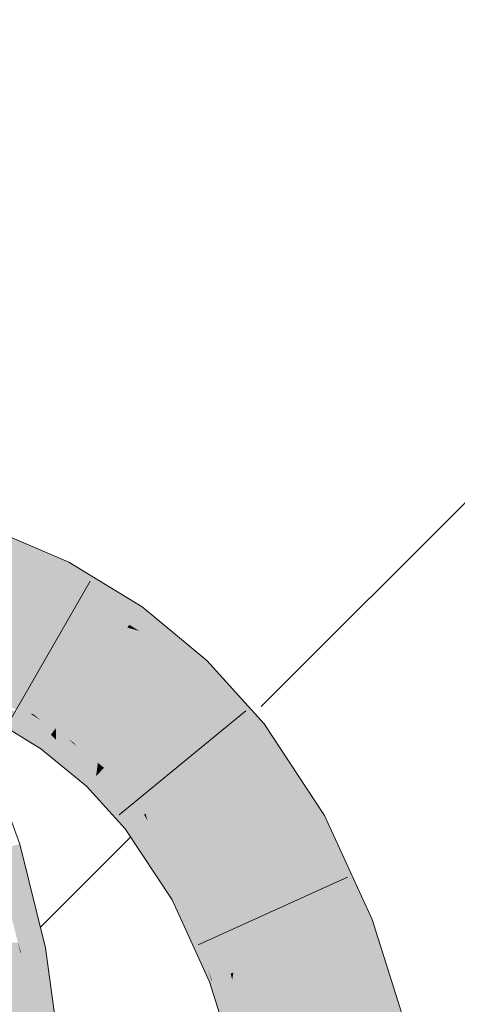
# Model space of a CAD drawing. Extents: x -620 to 300, y 62 to 1107.
# Tile 263 of 288: x 188.912 to 189.54, y 928.335 to 929.748. Entities that reach past the tile are written whole.
import ezdxf

# ---------------------------------------------------------------- set-up
doc = ezdxf.new("R2010")
doc.units = 0
doc.layers.get('0').update_dxf_attribs({"lineweight": 35})
for name, color, linetype, lineweight, true_color in [('E_Detail_Wandschraffur', 7, 'Continuous', 5, 0xc0c0c0), ('E_Leerrohr 25-A06G9G0X8I', 7, 'Continuous', 9, 0xff8000), ('E_Leerrohr 25-Shading', 7, 'Continuous', 9, 0xff8000)]:
    doc.layers.add(name, color=color, linetype=linetype, lineweight=lineweight, true_color=true_color)

# ---------------------------------------------------------------- blocks, each defined once
blk = doc.blocks.new('Shading-A06G9FMN8I', base_point=(255.3952, 758.4784))
at = {"layer": 'E_Leerrohr 25-Shading', "color": 43, "true_color": 0xd7ab7f}
for points in [[(188.9773, 928.9716), (188.8709, 929.0172), (188.8637, 928.9989)], [(188.8574, 928.9832), (188.9773, 928.9716), (188.8637, 928.9989)], [(188.9773, 928.9716), (188.8574, 928.9832), (188.9675, 928.9404), (188.9445, 928.9459)], [(188.9773, 928.9716), (188.9675, 928.9404), (188.9824, 928.9694)], [(189.0801, 928.895), (189.0875, 928.9055), (188.9675, 928.9404), (188.9824, 928.9694)], [(188.9445, 928.9459), (188.9657, 928.9368), (188.9675, 928.9404)], [(188.9675, 928.9404), (188.9657, 928.9368), (189.0691, 928.8795), (189.0421, 928.8904)], [(188.9675, 928.9404), (189.0691, 928.8795), (189.0801, 928.895)], [(189.152, 928.8519), (189.0875, 928.9055), (189.0801, 928.895)], [(189.0421, 928.8904), (189.0663, 928.8756), (189.0691, 928.8795)], [(189.0801, 928.895), (189.0691, 928.8795), (189.152, 928.8519), (189.0836, 928.8708)], [(189.0691, 928.8795), (189.0663, 928.8756), (189.0836, 928.8708)], [(189.0836, 928.8708), (189.0663, 928.8756), (189.1711, 928.8186), (189.1551, 928.8019)], [(189.152, 928.8519), (189.0836, 928.8708), (189.1805, 928.8284), (189.1711, 928.8186)], [(189.2447, 928.7572), (189.1805, 928.8284), (189.1711, 928.8186)], [(189.1551, 928.8019), (189.2447, 928.7572), (189.1711, 928.8186)], [(189.1551, 928.8019), (189.2334, 928.7154), (189.2447, 928.7572), (189.2626, 928.7375)], [(188.9173, 928.7537), (188.9274, 928.752), (188.8838, 928.7768), (188.8851, 928.7795)], [(188.9274, 928.752), (188.9314, 928.7513), (188.8851, 928.7795)], [(188.8838, 928.7768), (188.8825, 928.7744), (188.9173, 928.7537), (188.9098, 928.7551)], [(188.8685, 928.7469), (188.9425, 928.7018), (188.8757, 928.7609), (188.9445, 928.7047)], [(188.9098, 928.7551), (188.8757, 928.7609), (188.9567, 928.7218), (188.9445, 928.7047)], [(188.9173, 928.7537), (188.9098, 928.7551), (188.959, 928.725), (188.9567, 928.7218)], [(188.959, 928.725), (188.9274, 928.752), (188.9173, 928.7537)], [(188.959, 928.725), (188.9607, 928.7274), (188.9274, 928.752), (188.9427, 928.7421)], [(188.9427, 928.7421), (188.9314, 928.7513), (188.9274, 928.752)], [(188.9314, 928.7513), (188.9427, 928.7421), (188.9637, 928.7316), (188.9622, 928.7294)], [(188.9427, 928.7421), (188.9607, 928.7274), (188.9622, 928.7294)], [(189.3173, 928.588), (189.3493, 928.6057), (189.2334, 928.7154), (189.2626, 928.7375)], [(188.9567, 928.7218), (188.9445, 928.7047), (188.9639, 928.7146), (188.9641, 928.6838)], [(188.959, 928.725), (188.9567, 928.7218), (188.9638, 928.7203), (188.9639, 928.7146)], [(188.9638, 928.724), (188.9607, 928.7274), (188.9638, 928.7203), (188.959, 928.725)], [(188.9607, 928.7274), (188.9638, 928.724), (188.9622, 928.7294), (188.9638, 928.7279)], [(188.9638, 928.7279), (188.9637, 928.7316), (188.9622, 928.7294)], [(188.9637, 928.7316), (188.9638, 928.7279), (188.982, 928.7155)], [(188.9637, 928.7316), (188.982, 928.7155), (188.9883, 928.7112)], [(189.0215, 928.6624), (189.0229, 928.6727), (188.9638, 928.724), (188.9638, 928.7279)], [(188.982, 928.7155), (188.9638, 928.7279), (189.0231, 928.6743), (189.0229, 928.6727)], [(189.006, 928.6789), (188.9638, 928.724), (188.9638, 928.7203)], [(189.0187, 928.6594), (189.0215, 928.6624), (188.9638, 928.7203), (189.006, 928.6789)], [(189.0187, 928.6594), (188.9638, 928.7203), (188.9639, 928.7146)], [(188.9639, 928.7146), (188.9641, 928.6838), (189.0187, 928.6594), (189.0076, 928.6478)], [(188.982, 928.7155), (189.0231, 928.6743), (188.9954, 928.7037)], [(188.9883, 928.7112), (188.982, 928.7155), (188.9954, 928.7037)], [(188.9883, 928.7112), (188.9954, 928.7037), (189.024, 928.6816), (189.0237, 928.6788)], [(188.9425, 928.7018), (188.9641, 928.6838), (188.9445, 928.7047)], [(188.9954, 928.7037), (189.0231, 928.6743), (189.0237, 928.6788)], [(189.0231, 928.6743), (189.0279, 928.6691), (189.0237, 928.6788), (189.031, 928.6723)], [(189.031, 928.6723), (189.0319, 928.6732), (189.0237, 928.6788), (189.024, 928.6816)], [(189.0329, 928.6743), (189.024, 928.6816), (189.0319, 928.6732)], [(189.0229, 928.6727), (189.0215, 928.6624), (189.0274, 928.6685)], [(189.0274, 928.6685), (189.0215, 928.6624), (189.0802, 928.5994), (189.0718, 928.5931)], [(189.0274, 928.6685), (189.0279, 928.6691), (189.0229, 928.6727), (189.0231, 928.6743)], [(189.0279, 928.6691), (189.0274, 928.6685), (189.0478, 928.6418)], [(189.0478, 928.6418), (189.031, 928.6723), (189.0279, 928.6691)], [(189.0452, 928.6547), (189.0319, 928.6732), (189.031, 928.6723)], [(189.0478, 928.6418), (189.0834, 928.6019), (189.031, 928.6723), (189.0452, 928.6547)], [(189.0329, 928.6743), (189.0319, 928.6732), (189.0538, 928.6498)], [(189.0538, 928.6498), (189.0319, 928.6732), (189.0862, 928.604), (189.0452, 928.6547)], [(189.0329, 928.6743), (189.0538, 928.6498), (189.0924, 928.6087)], [(189.0187, 928.6594), (189.0076, 928.6478), (189.0681, 928.5903), (189.0632, 928.5866)], [(189.0215, 928.6624), (189.0187, 928.6594), (189.0718, 928.5931), (189.0681, 928.5903)], [(189.0452, 928.6547), (189.0834, 928.6019), (189.0862, 928.604)], [(189.0834, 928.6019), (189.0478, 928.6418), (189.0802, 928.5994)], [(189.0538, 928.6498), (189.0862, 928.604), (189.0904, 928.6072)], [(189.0924, 928.6087), (189.0538, 928.6498), (189.0904, 928.6072)], [(189.0955, 928.5983), (189.0924, 928.6087), (189.0904, 928.6072)], [(189.0955, 928.5983), (189.1537, 928.4976), (189.0924, 928.6087), (189.1591, 928.5005)], [(189.1591, 928.5005), (189.1626, 928.5025), (189.0924, 928.6087)], [(189.0802, 928.5994), (189.0718, 928.5931), (189.1153, 928.5311), (189.1276, 928.4892)], [(189.0834, 928.6019), (189.0802, 928.5994), (189.108, 928.5558), (189.1153, 928.5311)], [(189.0834, 928.6019), (189.108, 928.5558), (189.0862, 928.604), (189.1028, 928.5734)], [(189.0862, 928.604), (189.1028, 928.5734), (189.0904, 928.6072), (189.0955, 928.5983)], [(189.1462, 928.4935), (189.1537, 928.4976), (189.1028, 928.5734), (189.0955, 928.5983)], [(189.3173, 928.588), (189.4178, 928.4567), (189.3493, 928.6057)], [(189.0681, 928.5903), (189.0632, 928.5866), (189.0872, 928.5503)], [(189.0801, 928.5652), (189.0718, 928.5931), (189.0681, 928.5903)], [(189.0801, 928.5652), (189.111, 928.5157), (189.0718, 928.5931), (189.0869, 928.5649)], [(189.4178, 928.4567), (189.3173, 928.588), (189.3876, 928.4452), (189.3629, 928.4888)], [(189.1028, 928.5734), (189.108, 928.5558), (189.1462, 928.4935), (189.1424, 928.4913)], [(188.9028, 928.5623), (188.8768, 928.5546), (188.9139, 928.4094), (188.9093, 928.4238)], [(188.9028, 928.5623), (188.9336, 928.4633), (188.9119, 928.565), (188.9433, 928.4388)], [(188.9028, 928.5623), (188.9139, 928.4094), (188.9484, 928.416)], [(189.0801, 928.5652), (189.0872, 928.5503), (189.1036, 928.5256)], [(189.1036, 928.5256), (189.1137, 928.5102), (189.0801, 928.5652), (189.111, 928.5157)], [(189.111, 928.5157), (189.1276, 928.4892), (189.0869, 928.5649)], [(189.1383, 928.4891), (189.1424, 928.4913), (189.1148, 928.5327), (189.108, 928.5558)], [(189.1371, 928.4885), (189.1383, 928.4891), (189.1153, 928.5311), (189.1148, 928.5327)], [(189.1153, 928.5311), (189.1276, 928.4892), (189.1371, 928.4885), (189.1305, 928.4848)], [(189.1137, 928.5102), (189.1276, 928.4892), (189.111, 928.5157)], [(189.1462, 928.4935), (189.1816, 928.386), (189.1537, 928.4976), (189.1716, 928.4476)], [(189.1537, 928.4976), (189.1716, 928.4476), (189.1591, 928.5005), (189.1657, 928.4834)], [(189.1657, 928.4834), (189.1626, 928.5025), (189.1591, 928.5005)], [(189.2071, 928.3762), (189.2146, 928.379), (189.1657, 928.4834), (189.1626, 928.5025)], [(189.2146, 928.379), (189.2185, 928.3806), (189.1626, 928.5025)], [(189.1371, 928.4885), (189.1305, 928.4848), (189.154, 928.4335)], [(189.1383, 928.4891), (189.1371, 928.4885), (189.1839, 928.3685), (189.154, 928.4335)], [(189.1843, 928.3674), (189.1424, 928.4913), (189.1839, 928.3685), (189.1383, 928.4891)], [(189.1424, 928.4913), (189.1816, 928.386), (189.1462, 928.4935)], [(189.1816, 928.386), (189.1424, 928.4913), (189.1874, 928.3686), (189.1843, 928.3674)], [(189.1657, 928.4834), (189.1716, 928.4476), (189.2071, 928.3762), (189.1982, 928.3727)], [(189.3629, 928.4888), (189.3751, 928.4623), (189.3876, 928.4452), (189.3856, 928.4444)], [(188.9336, 928.4633), (188.9484, 928.416), (188.9433, 928.4388), (188.9489, 928.416)], [(189.3751, 928.4623), (189.3836, 928.4437), (189.3856, 928.4444)], [(189.4544, 928.2885), (189.4694, 928.2919), (189.3876, 928.4452), (189.4178, 928.4567)], [(189.1716, 928.4476), (189.1816, 928.386), (189.1982, 928.3727), (189.188, 928.3688)], [(189.3836, 928.4437), (189.4337, 928.2837), (189.3856, 928.4444), (189.4488, 928.2872)], [(189.3876, 928.4452), (189.3856, 928.4444), (189.4474, 928.3048), (189.4332, 928.326)], [(188.9093, 928.4238), (188.913, 928.4092), (188.9139, 928.4094)], [(188.9484, 928.416), (188.9139, 928.4094), (188.9511, 928.4004), (188.914, 928.4089)], [(188.9511, 928.4004), (188.9489, 928.416), (188.9484, 928.416)], [(188.9139, 928.4094), (188.913, 928.4092), (188.914, 928.4089)], [(188.914, 928.4089), (188.913, 928.4092), (188.9432, 928.2482), (188.9354, 928.2477)], [(188.9719, 928.2501), (188.9511, 928.4004), (188.9326, 928.3065), (188.914, 928.4089)], [(189.188, 928.3688), (189.1816, 928.386), (189.1874, 928.3686)], [(189.1874, 928.3686), (189.1843, 928.3674), (189.1918, 928.3438)], [(189.188, 928.3688), (189.1874, 928.3686), (189.2053, 928.3009), (189.1918, 928.3438)], [(189.188, 928.3688), (189.2053, 928.3009), (189.1982, 928.3727), (189.2086, 928.3207)], [(189.1982, 928.3727), (189.2086, 928.3207), (189.2071, 928.3762), (189.2132, 928.3486)], [(189.2071, 928.3762), (189.2132, 928.3486), (189.2146, 928.379), (189.2168, 928.3702)], [(189.2132, 928.3486), (189.2221, 928.3089), (189.2168, 928.3702), (189.2196, 928.3593)], [(189.2168, 928.3702), (189.2185, 928.3806), (189.2146, 928.379)], [(189.2196, 928.3593), (189.2185, 928.3806), (189.2168, 928.3702)], [(189.2578, 928.2432), (189.2614, 928.244), (189.2185, 928.3805), (189.2185, 928.3806)], [(189.2196, 928.3593), (189.2495, 928.2413), (189.2185, 928.3805), (189.2578, 928.2432)], [(189.2378, 928.2386), (189.2495, 928.2413), (189.2221, 928.3089), (189.2196, 928.3593)], [(189.2257, 928.2358), (189.2221, 928.3089), (189.2086, 928.3207), (189.2132, 928.3486)]]:
    blk.add_solid(points, dxfattribs=at)
at = {"layer": 'E_Leerrohr 25-Shading', "color": 31, "true_color": 0xfabd7f}
for points in [[(188.8574, 928.9832), (188.8264, 928.9052), (188.9445, 928.9459), (188.8606, 928.8946)], [(188.8521, 928.8894), (188.9254, 928.8582), (188.9445, 928.9459), (188.9657, 928.9368)], [(188.9657, 928.9368), (188.9254, 928.8582), (189.0421, 928.8904), (188.9515, 928.8447)], [(188.9493, 928.8436), (189.015, 928.8036), (189.0421, 928.8904), (189.0663, 928.8756)], [(188.9008, 928.8101), (188.9254, 928.8582), (188.8521, 928.8894)], [(189.015, 928.8036), (189.0992, 928.7435), (189.0663, 928.8756), (189.1551, 928.8019)], [(188.9268, 928.8334), (188.9254, 928.8582), (188.9197, 928.8469)], [(188.9254, 928.8582), (188.9493, 928.8436), (188.9515, 928.8447)], [(188.9254, 928.8582), (188.9885, 928.7664), (188.9493, 928.8436)], [(188.9885, 928.7664), (188.9254, 928.8582), (188.9734, 928.7452), (188.9268, 928.8334)], [(188.9008, 928.8101), (188.9314, 928.7513), (188.9197, 928.8469), (188.9268, 928.8334)], [(188.9885, 928.7664), (189.015, 928.8036), (188.9493, 928.8436)], [(188.9268, 928.8334), (188.9314, 928.7513), (188.9734, 928.7452), (188.9637, 928.7316)], [(188.8851, 928.7795), (188.9314, 928.7513), (188.9008, 928.8101)], [(189.024, 928.6816), (189.015, 928.8036), (188.9885, 928.7664)], [(189.015, 928.8036), (189.094, 928.7381), (189.0992, 928.7435)], [(189.024, 928.6816), (189.0329, 928.6743), (189.015, 928.8036), (189.094, 928.7381)], [(189.1812, 928.6758), (189.2334, 928.7154), (189.0992, 928.7435), (189.1551, 928.8019)], [(188.9885, 928.7664), (188.9734, 928.7452), (189.024, 928.6816), (188.9883, 928.7112)], [(188.9734, 928.7452), (188.9637, 928.7316), (188.9883, 928.7112)], [(189.0924, 928.6087), (189.1629, 928.662), (189.0329, 928.6743), (189.094, 928.7381)], [(189.0992, 928.7435), (189.094, 928.7381), (189.1812, 928.6758), (189.1688, 928.6665)], [(189.094, 928.7381), (189.1629, 928.662), (189.1688, 928.6665)], [(189.2886, 928.5722), (189.3173, 928.588), (189.1812, 928.6758), (189.2334, 928.7154)], [(189.1688, 928.6665), (189.1629, 928.662), (189.265, 928.5591), (189.2399, 928.5453)], [(189.1812, 928.6758), (189.1688, 928.6665), (189.2886, 928.5722), (189.265, 928.5591)], [(189.1626, 928.5025), (189.2399, 928.5453), (189.0924, 928.6087), (189.1629, 928.662)], [(189.3173, 928.588), (189.2886, 928.5722), (189.3629, 928.4888)], [(189.2886, 928.5722), (189.2399, 928.5453), (189.3751, 928.4623), (189.2848, 928.4474)], [(189.2886, 928.5722), (189.3751, 928.4623), (189.3629, 928.4888)], [(189.1626, 928.5025), (189.2848, 928.4474), (189.2399, 928.5453)], [(189.1626, 928.5025), (189.2185, 928.3806), (189.2848, 928.4474), (189.2914, 928.4084)], [(189.2848, 928.4474), (189.3011, 928.4121), (189.3751, 928.4623), (189.3836, 928.4437)], [(189.2914, 928.4084), (189.3011, 928.4121), (189.2848, 928.4474)], [(189.3011, 928.4121), (189.3572, 928.2661), (189.3836, 928.4437), (189.4337, 928.2837)], [(188.8203, 928.4163), (188.8262, 928.3925), (188.9093, 928.4238), (188.913, 928.4092)], [(189.3073, 928.2546), (189.3475, 928.2639), (189.2914, 928.4084), (189.3011, 928.4121)], [(189.3011, 928.4121), (189.3475, 928.2639), (189.3572, 928.2661)], [(188.8472, 928.242), (188.9354, 928.2477), (188.8262, 928.3925), (188.913, 928.4092)], [(189.2185, 928.3806), (189.2614, 928.244), (189.2914, 928.4084), (189.3073, 928.2546)]]:
    blk.add_solid(points, dxfattribs=at)
blk = doc.blocks.new('Referenz-A06G9G138I')
at = {"layer": 'E_Detail_Wandschraffur', "linetype": 'ByBlock', "ltscale": 0.13}
for p, q in [((189.2583, 928.7622), (190.2442, 929.7481)), ((188.9416, 928.4455), (189.071, 928.5749))]:
    blk.add_line(p, q, dxfattribs=at)
at = {"layer": 'E_Leerrohr 25-A06G9G0X8I', "linetype": 'Continuous', "ltscale": 0.13}
for p, q in [((188.9824, 928.9694), (188.8709, 929.0172)), ((189.0875, 928.9055), (188.9824, 928.9694)), ((189.013, 928.9424), (188.8961, 928.7385)), ((189.1805, 928.8284), (189.0875, 928.9055)), ((189.2626, 928.7375), (189.1805, 928.8284)), ((189.2362, 928.756), (189.0547, 928.6067)), ((188.9425, 928.7018), (188.8685, 928.7469)), ((189.3493, 928.6057), (189.2626, 928.7375)), ((189.0076, 928.6478), (188.9425, 928.7018)), ((188.9119, 928.565), (188.8757, 928.6625)), ((189.0632, 928.5866), (189.0076, 928.6478)), ((189.4178, 928.4568), (189.3493, 928.6057)), ((189.1305, 928.4848), (189.0632, 928.5866)), ((188.9489, 928.416), (188.9119, 928.565)), ((189.3821, 928.5173), (189.168, 928.4204)), ((189.1843, 928.3674), (189.1305, 928.4848)), ((189.4694, 928.2919), (189.4178, 928.4568)), ((188.9719, 928.2501), (188.9489, 928.416)), ((189.2257, 928.2358), (189.1843, 928.3674))]:
    blk.add_line(p, q, dxfattribs=at)

msp = doc.modelspace()

# ---------------------------------------------------------------- block references
at = {"color": 8, "lineweight": 25, "ltscale": 0.25, "true_color": 0x808080}
msp.add_blockref('Referenz-A06G9G138I', (0, 0), dxfattribs=at)
msp.add_blockref('Shading-A06G9FMN8I', (255.3952, 758.4784))

doc.saveas('drawing.dxf')
